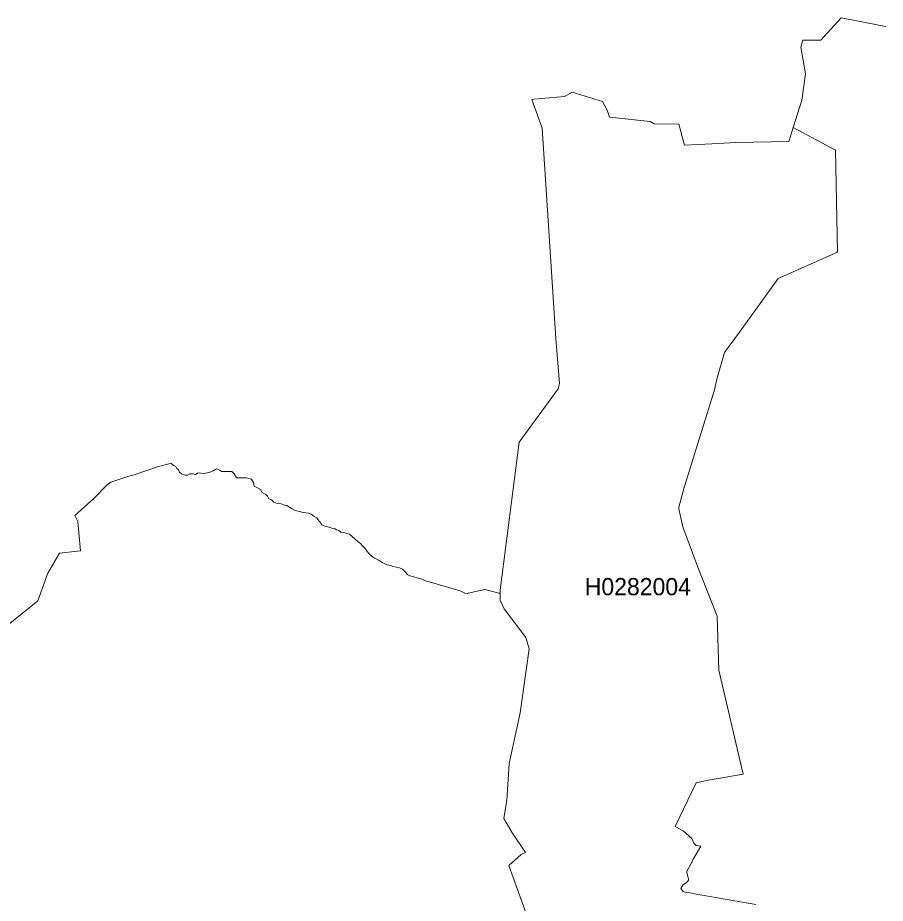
# Model space of a CAD drawing. Extents: x 369010 to 739155, y 6377141 to 6616555.
# Drawn here: x 645034 to 650078, y 6451022 to 6456166 of the extents above; entities that cross this region are included whole.
import ezdxf
from ezdxf.enums import TextEntityAlignment as Align

# ---------------------------------------------------------------- set-up
doc = ezdxf.new("R2010")
doc.units = 0
doc.header["$LTSCALE"] = 40
doc.layers.add('1', color=7, linetype='Continuous', lineweight=13)
doc.layers.add('2', color=7, linetype='Continuous')

msp = doc.modelspace()

# ---------------------------------------------------------------- linework, layer by layer
at = {"layer": '1'}
for points in [[(646566.86, 6453341.84), (646587.39, 6453333.73), (646599.8, 6453333.24), (646629.42, 6453313.04), (646646.97, 6453304.11), (646671.79, 6453298.15), (646694.14, 6453291.2), (646725.42, 6453288.22), (646741.31, 6453282.59), (646755.21, 6453270.34), (646773.08, 6453260.91), (646780.03, 6453251.48), (646791.95, 6453235.26), (646802.21, 6453220.69), (646816.44, 6453214.73), (646837.46, 6453208.28), (646860.14, 6453200.17), (646875.53, 6453199.18), (646886.78, 6453191.9), (646902.18, 6453188.09), (646912.93, 6453177.83), (646930.81, 6453175.68), (646945.37, 6453169.22), (646962.58, 6453165.75), (646978.47, 6453153), (646996.35, 6453137.94), (647012.24, 6453123.38), (647027.63, 6453110.96), (647037.56, 6453099.38), (647054.77, 6453082), (647066.35, 6453066.11), (647079.26, 6453049.07), (647095.48, 6453036.16), (647109.22, 6453027.55), (647117.83, 6453022.92), (647135.87, 6453012.99), (647152.91, 6453001.9), (647180.39, 6452987.66), (647203.89, 6452983.86), (647215.14, 6452978.23), (647235.67, 6452974.92), (647253.21, 6452970.62), (647270.75, 6452962.34), (647286.64, 6452946.62), (647301.7, 6452930.73), (647314.94, 6452923.78), (647385.61, 6452904.58), (647398.69, 6452897.63), (647605.9, 6452837.05), (647638.17, 6452822.16), (647653.07, 6452823.65), (647749.56, 6452843.84), (647831.81, 6452824.15), (647839.09, 6452823.32), (647839.26, 6452839.87), (647950.31, 6453699.99), (648176.72, 6454009.65), (648184.83, 6454041.26), (648161.99, 6454302.92), (648084.04, 6455525.17), (648022.97, 6455691.17), (648035.55, 6455692.5), (648212.8, 6455709.54), (648258.31, 6455733.71), (648433.91, 6455679.42), (648461.39, 6455628.28), (648475.12, 6455589.06), (648710.64, 6455563.9), (648734.8, 6455550.66), (648878.62, 6455547.02), (648911.06, 6455426.36), (649070.61, 6455433.65), (649209.63, 6455441.09), (649516.81, 6455447.71), (649542.96, 6455529.14), (649593.77, 6455686.54), (649615.12, 6455840.46), (649587.97, 6455995.53), (649599.72, 6456036.08), (649703.5, 6456035.25), (649821.17, 6456166.33), (650081.51, 6456114.7)], [(650081.51, 6456114.7), (649821.17, 6456166.33), (649703.5, 6456035.25), (649599.72, 6456036.08), (649587.97, 6455995.53), (649615.12, 6455840.46), (649593.77, 6455686.54), (649542.96, 6455529.14)], [(649542.96, 6455529.14), (649516.81, 6455447.71), (649209.63, 6455441.09), (649070.61, 6455433.65), (648911.06, 6455426.36), (648878.62, 6455547.02), (648734.8, 6455550.66), (648710.64, 6455563.9), (648475.12, 6455589.06), (648461.39, 6455628.28), (648433.91, 6455679.42), (648258.31, 6455733.71), (648212.8, 6455709.54), (648035.55, 6455692.5), (648022.97, 6455691.17), (648084.04, 6455525.17), (648161.99, 6454302.92), (648184.83, 6454041.26), (648176.72, 6454009.65), (647950.31, 6453699.99), (647839.26, 6452839.87), (647839.09, 6452823.32), (647838.6, 6452783.27), (647862.93, 6452731.63), (647987.88, 6452565.63), (648006.91, 6452500.75), (647955.44, 6452128.53), (647892.22, 6451834.43), (647877.49, 6451620.93), (647859.78, 6451513.35), (647906.12, 6451435.07), (647985.56, 6451317.23), (647960.57, 6451304.32), (647889.24, 6451240.27), (647990.03, 6450962.06)], [(648901.96, 6451126.41), (648900.64, 6451128.56), (648920.99, 6451141.14), (648930.1, 6451149.74), (648933.24, 6451155.37), (648934.4, 6451163.64), (648925.3, 6451199.89), (648925.3, 6451208.5), (648957.07, 6451265.76), (648958.89, 6451273.54), (649005.23, 6451353.48), (648978.26, 6451358.11), (648965.68, 6451370.69), (648955.75, 6451393.36), (648952.6, 6451397.34), (648902.62, 6451443.18), (648856.78, 6451467.84), (648977.76, 6451721.06), (649050.91, 6451736.78), (649252.83, 6451772.04), (649111.32, 6452375.8), (649099.9, 6452689.59), (648988.35, 6452975.09), (648901.3, 6453208.11), (648878.79, 6453313.21), (648877.47, 6453323.47), (648908.75, 6453437.5), (648917.02, 6453462), (649003.41, 6453743.35), (649086.5, 6454010.48), (649089.31, 6454024.05), (649099.08, 6454065.92), (649143.26, 6454221.83), (649229.99, 6454339.67), (649456.07, 6454650.65), (649801.14, 6454805.06), (649787.74, 6455397.07), (649542.96, 6455529.14)], [(649542.96, 6455529.14), (649787.74, 6455397.07), (649801.14, 6454805.06), (649456.07, 6454650.65), (649229.99, 6454339.67), (649143.26, 6454221.83), (649099.08, 6454065.92), (649089.31, 6454024.05), (649086.5, 6454010.48), (649003.41, 6453743.35), (648917.02, 6453462), (648908.75, 6453437.5), (648877.47, 6453323.47), (648878.79, 6453313.21), (648901.3, 6453208.11), (648988.35, 6452975.09), (649099.9, 6452689.59), (649111.32, 6452375.8), (649252.83, 6451772.04), (649050.91, 6451736.78), (648977.76, 6451721.06), (648856.78, 6451467.84), (648902.62, 6451443.18), (648952.6, 6451397.34), (648955.75, 6451393.36), (648965.68, 6451370.69), (648978.26, 6451358.11), (649005.23, 6451353.48), (648958.89, 6451273.54), (648957.07, 6451265.76), (648925.3, 6451208.5), (648925.3, 6451199.89), (648934.4, 6451163.64), (648933.24, 6451155.37), (648930.1, 6451149.74), (648920.99, 6451141.14), (648900.64, 6451128.56), (648901.96, 6451126.41), (648888.72, 6451106.71), (648903.61, 6451090.66), (648914.04, 6451086.35), (648934.9, 6451084.04), (648968.49, 6451076.59), (649326.48, 6451014.52)], [(644825.93, 6452517.14), (645152.3, 6452778.47), (645209.73, 6452940.33), (645276.76, 6453054.69), (645400.23, 6453068.76), (645383.84, 6453239.56), (645366.63, 6453274.15), (645476.36, 6453373.29), (645553.48, 6453450.41), (645575.83, 6453467.63), (645681.42, 6453503.7), (645712.04, 6453510.66), (645853.54, 6453558.49), (645913.45, 6453573.88), (645925.7, 6453577.35), (645943.74, 6453562.29), (645954, 6453559.31), (645960.46, 6453547.4), (645969.06, 6453540.45), (645975.52, 6453525.55), (645987.1, 6453516.95), (646007.96, 6453508.34), (646021.36, 6453508.84), (646035.93, 6453516.95), (646050.49, 6453516.12), (646068.03, 6453511.81), (646083.43, 6453522.41), (646116.03, 6453519.43), (646148.14, 6453523.4), (646170.48, 6453534.49), (646189.35, 6453545.25), (646209.04, 6453537.47), (646219.97, 6453530.19), (646259.85, 6453529.36), (646279.05, 6453529.69), (646292.29, 6453516.45), (646306.03, 6453494.11), (646329.7, 6453493.28), (646363.96, 6453492.45), (646393.42, 6453486), (646404.67, 6453465.47), (646409.3, 6453445.78), (646427.84, 6453435.85), (646445.71, 6453426.41), (646456.47, 6453408.87), (646476.17, 6453397.29), (646486.26, 6453386.03), (646493.55, 6453371.8), (646510.26, 6453365.34), (646524, 6453352.6), (646543.69, 6453343.99), (646566.86, 6453341.84)], [(647839.09, 6452823.32), (647831.81, 6452824.15), (647749.56, 6452843.84), (647653.07, 6452823.65), (647638.17, 6452822.16), (647605.9, 6452837.05), (647398.69, 6452897.63), (647385.61, 6452904.58), (647314.94, 6452923.78), (647301.7, 6452930.73), (647286.64, 6452946.62), (647270.75, 6452962.34), (647253.21, 6452970.62), (647235.67, 6452974.92), (647215.14, 6452978.23), (647203.89, 6452983.86), (647180.39, 6452987.66), (647152.91, 6453001.9), (647135.87, 6453012.99), (647117.83, 6453022.92), (647109.22, 6453027.55), (647095.48, 6453036.16), (647079.26, 6453049.07), (647066.35, 6453066.11), (647054.77, 6453082), (647037.56, 6453099.38), (647027.63, 6453110.96), (647012.24, 6453123.38), (646996.35, 6453137.94), (646978.47, 6453153), (646962.58, 6453165.75), (646945.37, 6453169.22), (646930.81, 6453175.68), (646912.93, 6453177.83), (646902.18, 6453188.09), (646886.78, 6453191.9), (646875.53, 6453199.18), (646860.14, 6453200.17), (646837.46, 6453208.28), (646816.44, 6453214.73), (646802.21, 6453220.69), (646791.95, 6453235.26), (646780.03, 6453251.48), (646773.08, 6453260.91), (646755.21, 6453270.34), (646741.31, 6453282.59), (646725.42, 6453288.22), (646694.14, 6453291.2), (646671.79, 6453298.15), (646646.97, 6453304.11), (646629.42, 6453313.04), (646599.8, 6453333.24), (646587.39, 6453333.73), (646566.86, 6453341.84), (646543.69, 6453343.99), (646524, 6453352.6), (646510.26, 6453365.34), (646493.55, 6453371.8), (646486.26, 6453386.03), (646476.17, 6453397.29), (646456.47, 6453408.87), (646445.71, 6453426.41), (646427.84, 6453435.85), (646409.3, 6453445.78), (646404.67, 6453465.47), (646393.42, 6453486), (646363.96, 6453492.45), (646329.7, 6453493.28), (646306.03, 6453494.11), (646292.29, 6453516.45), (646279.05, 6453529.69), (646259.85, 6453529.36), (646219.97, 6453530.19), (646209.04, 6453537.47), (646189.35, 6453545.25), (646170.48, 6453534.49), (646148.14, 6453523.4), (646116.03, 6453519.43), (646083.43, 6453522.41), (646068.03, 6453511.81), (646050.49, 6453516.12), (646035.93, 6453516.95), (646021.36, 6453508.84), (646007.96, 6453508.34), (645987.1, 6453516.95), (645975.52, 6453525.55), (645969.06, 6453540.45), (645960.46, 6453547.4), (645954, 6453559.31), (645943.74, 6453562.29), (645925.7, 6453577.35), (645913.45, 6453573.88), (645853.54, 6453558.49), (645712.04, 6453510.66), (645681.42, 6453503.7), (645575.83, 6453467.63), (645553.48, 6453450.41), (645476.36, 6453373.29), (645366.63, 6453274.15), (645383.84, 6453239.56)], [(645383.84, 6453239.56), (645400.23, 6453068.76), (645276.76, 6453054.69), (645209.73, 6452940.33), (645152.3, 6452778.47), (644825.93, 6452517.14)], [(647990.03, 6450962.06), (647889.24, 6451240.27), (647960.57, 6451304.32), (647985.56, 6451317.23), (647906.12, 6451435.07), (647859.78, 6451513.35), (647877.49, 6451620.93), (647892.22, 6451834.43), (647955.44, 6452128.53), (648006.91, 6452500.75), (647987.88, 6452565.63), (647862.93, 6452731.63), (647838.6, 6452783.27), (647839.09, 6452823.32)], [(649326.48, 6451014.52), (648968.49, 6451076.59), (648934.9, 6451084.04), (648914.04, 6451086.35), (648903.61, 6451090.66), (648888.72, 6451106.71), (648901.96, 6451126.41)]]:
    msp.add_lwpolyline(points, dxfattribs=at)

# ---------------------------------------------------------------- texts
at = {"layer": '2'}
msp.add_text('H0282004', height=100, dxfattribs=at).set_placement((648639.61, 6452811.15), align=Align.CENTER)

doc.saveas('drawing.dxf')
